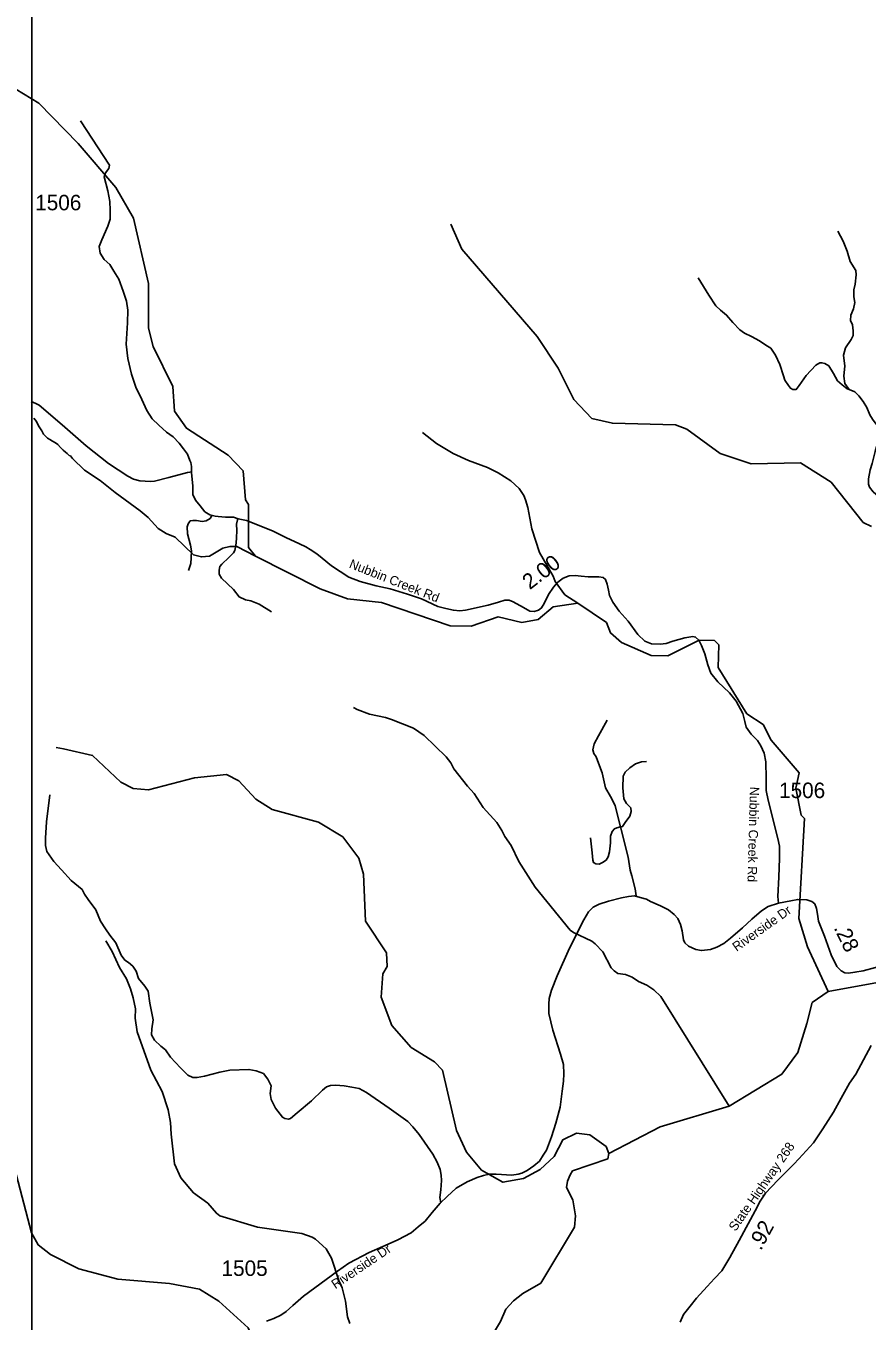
# Model space of a CAD drawing. Extents: x 1159738 to 1321356, y 736314 to 882035.
# Drawn here: x 1260699 to 1267484, y 838798 to 849249 of the extents above; entities that cross this region are included whole.
import ezdxf

# ---------------------------------------------------------------- set-up
doc = ezdxf.new("R2010")
doc.units = 0
for name, color, linetype in [('Exist Hydrographic Creek Single Shore', 7, 'Continuous'), ('Exist Hydrographic Misc Water Feature', 7, 'Continuous'), ('Exist Road Non-System Type 51', 7, 'Continuous'), ('Exist Road Primary NC Attributed', 7, 'Continuous'), ('Exist Road Primary NC Label', 7, 'Continuous'), ('Exist Road Primary NC Mileage Hundredths English Label', 7, 'Continuous'), ('Exist Road Secondary Mileage Hundredths English Label', 7, 'Continuous'), ('Exist Road Secondary Type 51 Attributed', 7, 'Continuous'), ('Exist Road Secondary Type 51 Label', 7, 'Continuous'), ('Exist Road Secondary Type 51 Number Label', 7, 'Continuous'), ('Map Preparation Inset Cut Line', 7, 'Continuous')]:
    doc.layers.add(name, color=color, linetype=linetype)

msp = doc.modelspace()

# ---------------------------------------------------------------- linework, layer by layer
at = {"layer": 'Exist Hydrographic Creek Single Shore'}
for points in [[(1265402, 840150), (1265816, 840365), (1266371, 840532), (1266796, 840791), (1266926, 840966), (1266998, 841198), (1267041, 841368), (1267169, 841457)], [(1267169, 841457), (1267568, 841529), (1267769, 841516)], [(1264392, 838397), (1264403, 838522), (1264408, 838571), (1264478, 838714), (1264527, 838795), (1264571, 838894), (1264632, 838960), (1264708, 839021), (1264851, 839104), (1265125, 839555), (1265133, 839647), (1265111, 839777), (1265058, 839876), (1265066, 839928), (1265088, 839977), (1265109, 840009), (1265393, 840107), (1265402, 840150)]]:
    msp.add_lwpolyline(points, dxfattribs=at)
at = {"layer": 'Exist Hydrographic Misc Water Feature'}
msp.add_line((1261002, 843416), (1260944, 843427), dxfattribs=at)
for points in [[(1261120, 848301), (1260803, 848626), (1260557, 848775), (1260391, 848812), (1259485, 848928), (1259254, 849008), (1259058, 849186)], [(1267169, 841457), (1267002, 841818), (1266933, 842046), (1266978, 842853), (1266953, 842880), (1266909, 843097), (1266937, 843221), (1266710, 843485), (1266646, 843611), (1266515, 843699), (1266282, 844071), (1266287, 844255), (1266254, 844289), (1266129, 844291), (1265876, 844165), (1265742, 844168), (1265503, 844274), (1265414, 844351), (1265382, 844434), (1265152, 844590), (1264952, 844561), (1264832, 844458), (1264698, 844435), (1264508, 844481), (1264289, 844404), (1264122, 844407), (1263568, 844595), (1263294, 844627), (1263071, 844707), (1262552, 844970), (1262495, 845040), (1262495, 845388), (1262471, 845425), (1262452, 845658), (1262330, 845785), (1261994, 846002), (1261897, 846139), (1261885, 846339), (1261726, 846661), (1261688, 846809), (1261688, 847170), (1261568, 847698), (1261424, 847944), (1261120, 848301)], [(1267519, 845209), (1267453, 845243), (1267195, 845566), (1266948, 845722), (1266548, 845714), (1266300, 845798), (1266029, 845994), (1265938, 846031), (1265430, 846042), (1265264, 846081), (1265118, 846235), (1264991, 846487), (1264822, 846743), (1264214, 847448), (1264127, 847650)], [(1260764, 846084), (1260784, 846056), (1260801, 846021), (1260826, 845981), (1260841, 845954), (1260859, 845936), (1260872, 845923), (1260892, 845911), (1260914, 845898), (1260937, 845884), (1260955, 845871), (1260979, 845846), (1261000, 845826), (1261018, 845810), (1261032, 845799), (1261048, 845783), (1261058, 845779), (1261075, 845758)], [(1263898, 845967), (1264012, 845880), (1264146, 845798), (1264269, 845743), (1264422, 845686), (1264509, 845643), (1264611, 845577), (1264678, 845515), (1264716, 845460), (1264729, 845424), (1264748, 845364), (1264780, 845191), (1264841, 845001), (1264951, 844810), (1264969, 844766), (1265047, 844658), (1265152, 844590)], [(1261075, 845758), (1261171, 845663), (1261297, 845582), (1261419, 845483), (1261621, 845336), (1261684, 845282), (1261766, 845194), (1261829, 845153), (1261904, 845123), (1262051, 844981), (1262114, 844964), (1262179, 844970), (1262288, 845034), (1262345, 845048), (1262401, 845047), (1262552, 844970)], [(1263342, 843749), (1263371, 843732), (1263470, 843695), (1263598, 843669), (1263649, 843651), (1263824, 843581), (1263910, 843523), (1264088, 843352), (1264127, 843303), (1264150, 843255), (1264261, 843114), (1264315, 843056), (1264388, 842942), (1264496, 842820), (1264538, 842757), (1264561, 842708), (1264613, 842635), (1264674, 842505), (1264807, 842300), (1265089, 841951), (1265116, 841934), (1265263, 841863), (1265290, 841842), (1265351, 841777), (1265419, 841649), (1265443, 841624), (1265474, 841603), (1265534, 841594), (1265590, 841572), (1265641, 841537), (1265706, 841508), (1265765, 841470), (1265820, 841417), (1266371, 840532)], [(1265402, 840150), (1265378, 840206), (1265247, 840301), (1265139, 840313), (1265029, 840259), (1264960, 840126), (1264848, 840020), (1264713, 839947), (1264546, 839918), (1264373, 840016), (1264252, 840160), (1264173, 840335), (1264059, 840823), (1263994, 840890), (1263805, 841006), (1263651, 841183), (1263565, 841411), (1263578, 841601), (1263613, 841660), (1263607, 841768), (1263439, 842024), (1263423, 842405), (1263384, 842534), (1263255, 842704), (1263058, 842823), (1262685, 842926), (1262554, 843010), (1262416, 843158), (1262317, 843209), (1262058, 843181), (1261688, 843084), (1261563, 843096), (1261465, 843147), (1261236, 843362), (1261002, 843416)], [(1261344, 841866), (1261394, 841780), (1261453, 841652), (1261511, 841559), (1261543, 841478), (1261565, 841406), (1261583, 841317), (1261581, 841241), (1261596, 841133), (1261707, 840822), (1261797, 840649), (1261845, 840501), (1261866, 840400), (1261870, 840307), (1261898, 840067), (1261948, 839954), (1262051, 839833), (1262165, 839750), (1262235, 839668), (1262262, 839648), (1262566, 839556), (1262925, 839505), (1263009, 839475), (1263036, 839458), (1263122, 839382), (1263164, 839305), (1263222, 839124), (1263249, 839067), (1263276, 838958), (1263293, 838833), (1263312, 838777)], [(1260897, 839334), (1260798, 839412), (1260743, 839511), (1260606, 840033), (1260453, 840252), (1260414, 840355), (1260395, 840572), (1260169, 840852), (1260042, 841124), (1260046, 841275), (1259952, 841493), (1259601, 841786)], [(1263192, 837798), (1262874, 837951), (1262704, 838264), (1262491, 838744), (1262254, 838959), (1262098, 839054), (1261857, 839102), (1261441, 839136), (1261126, 839218), (1260897, 839334)]]:
    msp.add_lwpolyline(points, dxfattribs=at)
at = {"layer": 'Exist Road Non-System Type 51'}
for points in [[(1267338, 846316), (1267303, 846364), (1267296, 846423), (1267303, 846506), (1267300, 846546), (1267294, 846592), (1267311, 846650), (1267355, 846719), (1267371, 846752), (1267371, 846788), (1267365, 846836), (1267351, 846873), (1267353, 846914), (1267374, 846966), (1267384, 847018), (1267376, 847062), (1267378, 847120), (1267388, 847166), (1267397, 847239), (1267392, 847275), (1267347, 847348), (1267322, 847432), (1267292, 847513), (1267249, 847593)], [(1266120, 847216), (1266206, 847075), (1266263, 846989), (1266302, 846954), (1266350, 846916), (1266402, 846855), (1266457, 846797), (1266496, 846770), (1266551, 846743), (1266617, 846709), (1266667, 846674), (1266707, 846649), (1266745, 846593), (1266780, 846516), (1266809, 846426), (1266820, 846389), (1266850, 846346), (1266866, 846325), (1266885, 846316), (1266912, 846316), (1266935, 846348), (1266992, 846429), (1267071, 846512), (1267102, 846529), (1267119, 846531), (1267144, 846525), (1267175, 846506), (1267213, 846443), (1267246, 846385), (1267284, 846352), (1267323, 846320), (1267338, 846316)], [(1267338, 846316), (1267384, 846295), (1267418, 846263), (1267453, 846218), (1267482, 846170), (1267507, 846111), (1267528, 846076), (1267558, 846036), (1267585, 846011), (1267597, 845986), (1267589, 845955), (1267549, 845815), (1267524, 845718), (1267509, 845666), (1267495, 845593), (1267495, 845551), (1267503, 845526), (1267534, 845489), (1267574, 845454), (1267608, 845426), (1267660, 845426), (1267720, 845449), (1267794, 845477)], [(1262039, 845650), (1262002, 845646), (1261852, 845604), (1261735, 845574), (1261705, 845572), (1261618, 845577), (1261568, 845591), (1261522, 845616), (1261365, 845719), (1261186, 845860), (1261014, 846011), (1260878, 846128), (1260807, 846189), (1260778, 846203), (1260740, 846218)], [(1262009, 844854), (1262030, 844910), (1262032, 844956), (1262034, 845012), (1262027, 845060), (1262003, 845150), (1262000, 845206), (1262007, 845231), (1262025, 845254), (1262046, 845259), (1262076, 845257), (1262121, 845250), (1262153, 845256), (1262186, 845275), (1262199, 845298)], [(1262407, 845275), (1262397, 845227), (1262401, 845177), (1262397, 845117), (1262395, 845079), (1262389, 845042), (1262383, 845017), (1262372, 844998), (1262336, 844958), (1262280, 844906), (1262264, 844887), (1262257, 844856), (1262259, 844825), (1262276, 844793), (1262372, 844700), (1262418, 844643), (1262470, 844618), (1262512, 844610), (1262579, 844583), (1262681, 844520)], [(1265496, 842785), (1265469, 842890), (1265452, 842957), (1265415, 843032), (1265373, 843102), (1265362, 843149), (1265346, 843222), (1265325, 843279), (1265298, 843350), (1265279, 843379), (1265273, 843408), (1265283, 843456), (1265317, 843519), (1265388, 843647)], [(1265496, 842785), (1265511, 842788), (1265532, 842820), (1265571, 842872), (1265580, 842911), (1265577, 842938), (1265544, 842974), (1265521, 843011), (1265513, 843101), (1265517, 843195), (1265532, 843226), (1265569, 843262), (1265617, 843293), (1265663, 843310), (1265705, 843314)], [(1264045, 839751), (1264038, 839795), (1264045, 839856), (1264051, 839931), (1264047, 839975), (1264041, 840021), (1264015, 840079), (1263982, 840144), (1263871, 840304), (1263819, 840365), (1263780, 840408), (1263629, 840517), (1263445, 840643), (1263386, 840675), (1263328, 840685), (1263265, 840695), (1263197, 840702), (1263157, 840698), (1263123, 840687), (1263090, 840660), (1263002, 840576), (1262886, 840478), (1262833, 840433), (1262818, 840426), (1262788, 840432), (1262768, 840442), (1262711, 840516), (1262676, 840586), (1262669, 840634), (1262676, 840695), (1262651, 840751), (1262615, 840795), (1262557, 840818), (1262498, 840828), (1262344, 840822), (1262264, 840805), (1262139, 840774), (1262081, 840764), (1262045, 840764), (1262006, 840782), (1261945, 840841), (1261866, 840926), (1261826, 840986), (1261788, 841015), (1261736, 841065), (1261713, 841107), (1261715, 841155), (1261725, 841228), (1261698, 841363), (1261686, 841461), (1261658, 841499), (1261608, 841563), (1261587, 841621), (1261562, 841661), (1261527, 841690), (1261498, 841709), (1261468, 841750), (1261424, 841851), (1261376, 841913), (1261341, 841963), (1261301, 842026), (1261262, 842116), (1261200, 842200), (1261171, 842242), (1261152, 842281), (1261065, 842354), (1260985, 842438), (1260925, 842507), (1260868, 842588), (1260858, 842634), (1260856, 842695), (1260866, 842826), (1260893, 843044)], [(1265496, 842785), (1265465, 842777), (1265446, 842769), (1265427, 842748), (1265415, 842710), (1265413, 842656), (1265406, 842583), (1265396, 842544), (1265379, 842518), (1265350, 842498), (1265323, 842485), (1265296, 842487), (1265277, 842498), (1265271, 842518), (1265265, 842575), (1265254, 842696)], [(1265622, 842228), (1265613, 842285), (1265586, 842391), (1265574, 842435), (1265557, 842541), (1265496, 842785)]]:
    msp.add_lwpolyline(points, dxfattribs=at)
at = {"layer": 'Exist Road Primary NC Attributed'}
msp.add_lwpolyline([(1265976, 838789), (1266002, 838851), (1266057, 838917), (1266109, 838983), (1266193, 839076), (1266252, 839141), (1266312, 839202), (1266378, 839311), (1266451, 839449), (1266581, 839687), (1266622, 839766), (1266664, 839830), (1266712, 839880), (1266766, 839937), (1266892, 840064), (1266933, 840108), (1267052, 840236), (1267128, 840348), (1267212, 840484), (1267274, 840596), (1267343, 840718), (1267392, 840791), (1267518, 841022)], dxfattribs=at)
at = {"layer": 'Exist Road Secondary Type 51 Attributed'}
for points in [[(1262003, 845793), (1261970, 845836), (1261935, 845881), (1261887, 845932), (1261832, 845970), (1261770, 846026), (1261718, 846079), (1261675, 846145), (1261633, 846234), (1261585, 846334), (1261551, 846438), (1261520, 846565), (1261508, 846680), (1261518, 846853), (1261520, 846955), (1261511, 847027), (1261484, 847109), (1261449, 847204), (1261409, 847269), (1261375, 847323), (1261331, 847364), (1261299, 847416), (1261290, 847470), (1261310, 847522), (1261360, 847634), (1261379, 847690), (1261379, 847761), (1261376, 847832), (1261360, 847919), (1261329, 848031), (1261340, 848063), (1261367, 848099), (1261374, 848125), (1261140, 848483)], [(1266768, 842170), (1266765, 842225), (1266772, 842381), (1266777, 842532), (1266777, 842629), (1266763, 842693), (1266686, 843001), (1266669, 843080), (1266669, 843177), (1266666, 843310), (1266654, 843380), (1266627, 843440), (1266599, 843483), (1266548, 843533), (1266508, 843589), (1266497, 843635), (1266481, 843700), (1266427, 843800), (1266373, 843868), (1266281, 843957), (1266224, 844027), (1266200, 844093), (1266174, 844181), (1266148, 844248), (1266127, 844293), (1266100, 844317), (1266078, 844321), (1266015, 844311), (1265917, 844283), (1265862, 844265), (1265814, 844259), (1265746, 844262), (1265692, 844283), (1265635, 844337), (1265556, 844446), (1265483, 844527), (1265433, 844600), (1265405, 844653), (1265398, 844697), (1265386, 844744), (1265374, 844783), (1265356, 844798), (1265320, 844802), (1265233, 844802), (1265178, 844810), (1265129, 844813), (1265081, 844811), (1265033, 844793), (1264990, 844760), (1264955, 844721), (1264913, 844661), (1264880, 844588), (1264858, 844552), (1264834, 844533), (1264798, 844524), (1264764, 844527), (1264713, 844555), (1264628, 844602), (1264597, 844615), (1264562, 844615), (1264510, 844600), (1264428, 844576), (1264244, 844534), (1264199, 844528), (1264147, 844534), (1264087, 844548), (1264021, 844564), (1263891, 844626), (1263778, 844664), (1263636, 844706), (1263525, 844731), (1263395, 844767), (1263304, 844801), (1263165, 844891), (1263088, 844955), (1263046, 844988), (1262992, 845024), (1262956, 845046), (1262906, 845070), (1262796, 845121), (1262692, 845173), (1262554, 845229), (1262479, 845259), (1262411, 845271), (1262374, 845285), (1262310, 845286), (1262250, 845291), (1262226, 845292), (1262183, 845303), (1262141, 845329), (1262104, 845376), (1262067, 845422), (1262046, 845468), (1262044, 845535), (1262034, 845646), (1262034, 845694), (1262028, 845725), (1262022, 845742), (1262003, 845793)], [(1266768, 842170), (1266687, 842142), (1266632, 842109), (1266553, 842042), (1266480, 841970), (1266381, 841888), (1266327, 841844), (1266271, 841814), (1266220, 841795), (1266148, 841787), (1266103, 841796), (1266042, 841823), (1266015, 841849), (1266003, 841873), (1265993, 841947), (1265979, 841997), (1265957, 842045), (1265928, 842079), (1265882, 842116), (1265818, 842149), (1265738, 842184), (1265704, 842202), (1265654, 842217), (1265608, 842228), (1265560, 842225), (1265504, 842214), (1265397, 842186), (1265323, 842162), (1265274, 842137), (1265238, 842101), (1265199, 842035), (1265083, 841807), (1264983, 841583), (1264937, 841467), (1264919, 841401), (1264916, 841355), (1264917, 841280), (1264950, 841146), (1265010, 840952), (1265035, 840868), (1265039, 840793), (1265036, 840734), (1265023, 840653), (1265007, 840523), (1264974, 840394), (1264938, 840284), (1264899, 840177), (1264872, 840136), (1264841, 840089), (1264795, 840050), (1264741, 840014), (1264699, 839992), (1264669, 839983), (1264618, 839974), (1264491, 839982), (1264436, 839982), (1264391, 839973), (1264338, 839955), (1264258, 839920), (1264168, 839869), (1264098, 839804), (1264039, 839750), (1263977, 839675), (1263919, 839605), (1263864, 839557), (1263807, 839509), (1263698, 839454), (1263622, 839419), (1263468, 839351), (1263304, 839264), (1263213, 839201), (1262937, 838998), (1262852, 838924), (1262798, 838876), (1262755, 838845), (1262698, 838818), (1262640, 838797)], [(1267858, 841734), (1267824, 841734), (1267714, 841703), (1267552, 841651), (1267452, 841625), (1267386, 841613), (1267333, 841604), (1267304, 841607), (1267274, 841624), (1267240, 841658), (1267194, 841754), (1267141, 841903), (1267093, 842025), (1267084, 842082), (1267076, 842128), (1267063, 842164), (1267039, 842183), (1266997, 842198), (1266925, 842200), (1266870, 842189), (1266768, 842170)]]:
    msp.add_lwpolyline(points, dxfattribs=at)
at = {"layer": 'Map Preparation Inset Cut Line'}
msp.add_lwpolyline([(1297495, 829295), (1261974, 829295), (1261974, 834521), (1260746, 834521), (1260746, 855330), (1285468, 855330), (1297495, 843303)], close=True, dxfattribs=at)

# ---------------------------------------------------------------- texts
at = {"layer": 'Exist Road Primary NC Label'}
msp.add_text('State Highway 268', height=75, rotation=55.147, dxfattribs=at).set_placement((1266423, 839517))
at = {"layer": 'Exist Road Primary NC Mileage Hundredths English Label'}
msp.add_text('.92', height=125, rotation=61.4181, dxfattribs=at).set_placement((1266627, 839361))
at = {"layer": 'Exist Road Secondary Mileage Hundredths English Label'}
for s, rotation, p in [('2.00', 37.2043, (1264763, 844695)), ('.28', 295.8285, (1267212, 841971))]:
    msp.add_text(s, height=125, rotation=rotation, dxfattribs=at).set_placement(p)
at = {"layer": 'Exist Road Secondary Type 51 Label'}
for s, rotation, p in [('Nubbin Creek Rd', 338.3654, (1263300, 844879)), ('Nubbin Creek Rd', 268.5147, (1266539, 843110)), ('Riverside Dr', 35.4188, (1266431, 841777)), ('Riverside Dr', 33.9652, (1263195, 839054))]:
    msp.add_text(s, height=75, rotation=rotation, dxfattribs=at).set_placement(p)
at = {"layer": 'Exist Road Secondary Type 51 Number Label'}
for s, p in [('1506', (1260774, 847761)), ('1506', (1266774, 843018)), ('1505', (1262277, 839162))]:
    msp.add_text(s, height=125, dxfattribs=at).set_placement(p)

doc.saveas('drawing.dxf')
